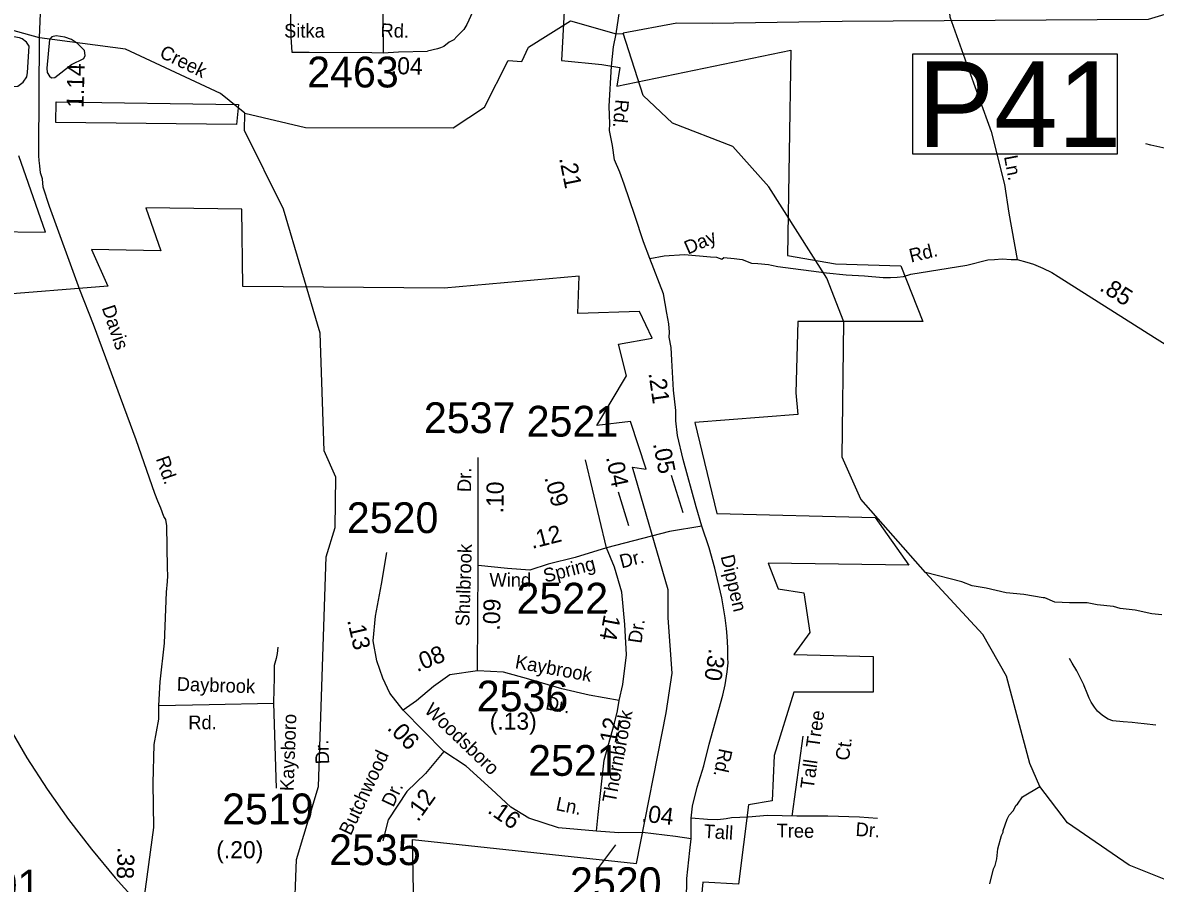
# Model space of a CAD drawing. Extents: x 1551653 to 1702041, y 811336 to 920032.
# Drawn here: x 1644240 to 1649671, y 880710 to 884840 of the extents above; entities that cross this region are included whole.
import ezdxf

# ---------------------------------------------------------------- set-up
doc = ezdxf.new("R2010")
doc.units = 0
for name, color, linetype in [('Old_Level_10', 7, 'Continuous'), ('Old_Level_11', 7, 'Continuous'), ('Old_Level_17', 7, 'Continuous'), ('Old_Level_21', 7, 'Continuous'), ('Old_Level_3', 7, 'Continuous'), ('Old_Level_31', 7, 'Continuous'), ('Old_Level_32', 7, 'Continuous'), ('Old_Level_35', 7, 'Continuous'), ('Old_Level_48', 7, 'Continuous'), ('Old_Level_49', 7, 'Continuous'), ('Old_Level_50', 7, 'Continuous'), ('Old_Level_59', 7, 'Continuous'), ('Old_Level_62', 7, 'Continuous'), ('Old_Level_8', 7, 'Continuous')]:
    doc.layers.add(name, color=color, linetype=linetype)

msp = doc.modelspace()

# ---------------------------------------------------------------- linework, layer by layer
at = {"layer": 'Old_Level_11'}
msp.add_line((1647002.201, 880785.75), (1647083.532, 880894.266), dxfattribs=at)
at = {"layer": 'Old_Level_17'}
for p, q in [((1647349.955, 882668.68), (1647405.844, 882488.465)), ((1647095.348, 882587.893), (1647145.028, 882426.322))]:
    msp.add_line(p, q, dxfattribs=at)
at = {"layer": 'Old_Level_3'}
msp.add_lwpolyline([(1644171.377, 881463.777), (1644260.624, 881311.439), (1644357.108, 881162.108), (1644460.197, 881016.248), (1644569.255, 880874.322), (1644683.65, 880736.795), (1644802.747, 880604.131), (1644925.913, 880476.794), (1645052.562, 880354.565), (1645182.431, 880235.016), (1645315.319, 880117.942), (1645451.013, 880003.415), (1645589.303, 879891.505), (1645729.976, 879782.283), (1645872.82, 879675.819), (1646017.625, 879572.183), (1646164.177, 879471.448), (1646312.266, 879373.682)], dxfattribs=at)
at = {"layer": 'Old_Level_31'}
for p, q in [((1644342.389, 884808.352), (1644342.389, 884808.352)), ((1647086.436, 884785.692), (1647086.436, 884785.692))]:
    msp.add_line(p, q, dxfattribs=at)
msp.add_lwpolyline([(1648508.246, 884689.832), (1649488.209, 884689.832), (1649488.209, 884208.321), (1648508.246, 884208.321), (1648508.246, 884689.832)], dxfattribs=at)
at = {"layer": 'Old_Level_32'}
for p, q in [((1646423.714, 882235.025), (1646423.714, 882753.395)), ((1647040.016, 882319.007), (1646938.746, 882741.811)), ((1646420.82, 881729.688), (1646423.714, 882235.025)), ((1646258.788, 881341.634), (1646064.928, 881541.453))]:
    msp.add_line(p, q, dxfattribs=at)
for points in [[(1645827.81, 886494.043), (1645794.457, 886478.147), (1645629.436, 886384.14), (1645590.287, 886354.188), (1645576.864, 886343.028), (1645551.61, 886304.658), (1645532.551, 886276.045), (1645521.433, 886244.252), (1645508.568, 886199.962), (1645499.908, 886005.049), (1645526.191, 884769.29), (1645530.956, 884697.756)], [(1646059.696, 886139.556), (1646034.274, 886115.113), (1646015.215, 886091.268), (1645991.391, 886056.297), (1645978.685, 886016.556), (1645967.445, 885976.791), (1645962.832, 885936.86), (1645967.567, 885884.617), (1645959.423, 885391.432), (1645962.484, 885157.898), (1645963.839, 885054.477), (1645968.049, 884733.277), (1645969.276, 884695.232)], [(1647086.436, 884785.692), (1647113.08, 884969.025), (1647132.679, 885047.785), (1647137.594, 885222.464), (1647141.486, 885247.008), (1647125.873, 885310.03), (1647120.318, 885341.963), (1647099.556, 885427.362), (1647086.331, 885475.659), (1647072.049, 885537.627), (1647043.644, 885610.281), (1647006.316, 885708.252), (1646982.925, 885794.726), (1646962.051, 885848.447)], [(1644892.236, 881562.362), (1644899.383, 881676.816), (1644920.824, 881862.803), (1644929.959, 882107.403), (1644934.978, 882157.331), (1644935.546, 882185.336), (1644934.319, 882223.38), (1644932.022, 882425.342), (1644926.632, 882455.47), (1644916.091, 882469.611), (1644901.883, 882509.357), (1644887.589, 882542.738), (1644873.295, 882580.89), (1644783.525, 882837.541), (1644580.271, 883391.392), (1644514.811, 883557.059), (1644367.979, 883957.279), (1644337.791, 884049.408), (1644335.409, 884089.943), (1644325.879, 884118.557), (1644321.994, 884152.737), (1644318.52, 884178.623), (1644316.968, 884200.666), (1644317.496, 884226.67), (1644320.713, 884766.907), (1644356.436, 885639.489)], [(1647246.727, 883707.284), (1647217.206, 883787.481), (1647175.034, 883914.107), (1647123.967, 884064.696), (1647103.713, 884122.615), (1647077.673, 884180.534), (1647068.991, 884250.036), (1647053.336, 884322.586), (1647055.987, 884354.551), (1647051.631, 884438.271), (1647063.729, 884630.716), (1647073.33, 884723.123), (1647086.436, 884785.692)], [(1645530.956, 884697.756), (1645613.546, 884697.756), (1645913.762, 884696.021), (1645969.276, 884695.232)], [(1645969.276, 884695.232), (1646041.751, 884698.794), (1646180.591, 884702.379)], [(1647246.727, 883707.284), (1647316.312, 883719.946), (1647413.309, 883726.278), (1647537.718, 883715.726), (1647567.239, 883713.615), (1647592.735, 883703.956), (1647601.416, 883712.643), (1647651.564, 883708.622), (1647689.519, 883702.291), (1647735.382, 883686.159), (1647765.853, 883684.136), (1647816.058, 883679.848), (1647831.325, 883676.204), (1647861.207, 883669.593), (1648094.849, 883639.621), (1648188.704, 883629.91), (1648277.3, 883624.956), (1648366.43, 883616.75), (1648400.439, 883616.258), (1648433.339, 883618.624), (1648462.86, 883620.735), (1648498.706, 883633.397), (1648766.503, 883675.606), (1648867.717, 883700.932), (1648900.172, 883703.69), (1648936.061, 883706.961), (1648980.517, 883703.222), (1649008.525, 883702.854), (1649054.52, 883690.142), (1649087.341, 883680.47), (1649132.162, 883660.809), (1649174.753, 883640.268), (1649204.392, 883621.656), (1649667.753, 883329.469), (1649875.367, 883199.52)], [(1647497.179, 882423.259), (1647469.094, 882516.415), (1647407.167, 882743.259), (1647380.029, 882858.794), (1647371.25, 882928.81), (1647371.223, 882978.067), (1647360.817, 883076.335), (1647352.58, 883220.337), (1647349.687, 883281.151), (1647340.702, 883329.782), (1647341.187, 883353.788), (1647338.113, 883394.092), (1647329.433, 883446.219), (1647312.073, 883538.889), (1647246.727, 883707.284)], [(1647497.179, 882423.259), (1647340.933, 882397.196), (1647040.016, 882319.007)], [(1647445.692, 880922.976), (1647444.942, 881022.127), (1647451.92, 881080.017), (1647474.031, 881171.935), (1647505.859, 881273.292), (1647531.9, 881377.545), (1647597.588, 881612.283), (1647608.408, 881662.092), (1647617.47, 881723.942), (1647622.165, 881767.873), (1647620.609, 881789.717), (1647621.426, 881839.73), (1647618.365, 881895.822), (1647615.094, 881931.911), (1647607.952, 881984.086), (1647591.907, 882079.697), (1647558.387, 882222.262), (1647531.9, 882319.007), (1647497.179, 882423.259)], [(1647040.016, 882319.007), (1646889.557, 882272.672), (1646759.352, 882240.816), (1646672.55, 882211.857), (1646565.492, 882220.545), (1646423.714, 882235.025)], [(1647099.755, 881586.999), (1647118.138, 881664.528), (1647135.499, 881806.428), (1647126.819, 881951.225), (1647112.352, 882107.604), (1647077.631, 882226.337), (1647040.016, 882319.007)], [(1646064.928, 881541.453), (1646001.272, 881621.669), (1645966.551, 881694.067), (1645937.617, 881778.049), (1645920.256, 881873.614), (1645931.829, 881992.347), (1645960.764, 882145.831), (1645986.804, 882296.419)], [(1646420.82, 881729.688), (1646287.723, 881709.417), (1646209.599, 881654.394), (1646128.583, 881584.892), (1646064.928, 881541.453)], [(1647099.755, 881586.999), (1646956.106, 881612.981), (1646825.901, 881642.811), (1646666.762, 881689.145), (1646545.238, 881723.026), (1646420.82, 881729.688)], [(1649673.223, 881468.198), (1649617.328, 881474.94), (1649587.787, 881478.743), (1649559.438, 881481.919), (1649517.463, 881484.376), (1649467.735, 881489.189), (1649444.7, 881498.064), (1649418.047, 881515.813), (1649394.248, 881536.111), (1649378.611, 881554.438), (1649362.893, 881578.572), (1649353.296, 881598.779), (1649343.585, 881622.991), (1649330.071, 881657.086), (1649327.515, 881662.636)], [(1644292.743, 879760.01), (1644340.886, 879846.034), (1644442.049, 879969.911), (1644514.484, 880062.841), (1644617.648, 880190.155), (1644746.996, 880399.11), (1644785.114, 880465.874), (1644799.053, 880508.335), (1644803.459, 880528.256), (1644818.468, 880577.943), (1644820.85, 880623.247), (1644868.411, 880978.174), (1644866.029, 881190.39), (1644870.794, 881376.376), (1644892.236, 881497.982), (1644892.236, 881562.362)], [(1644892.236, 881562.362), (1645134.435, 881567.475), (1645442.649, 881574.566), (1645455.048, 881166.808)], [(1646990.827, 880960.533), (1646999.508, 881040.459), (1647028.442, 881301.091), (1647077.631, 881477.743), (1647092.937, 881537.107), (1647099.755, 881586.999)], [(1646258.788, 881341.634), (1646171.985, 881237.381), (1646082.288, 881150.504), (1645992.592, 881014.395), (1645966.551, 880913.038)], [(1646990.827, 880960.533), (1646808.541, 880976.748), (1646666.762, 881023.083), (1646579.959, 881075.209), (1646487.369, 881162.087), (1646365.845, 881272.132), (1646258.788, 881341.634)], [(1647445.692, 880922.976), (1647369.882, 880934.325), (1647212.282, 880954.498), (1647097.884, 880951.844), (1646990.827, 880960.533)], [(1647424.843, 880209.333), (1647427.737, 880319.377), (1647421.949, 880517.456), (1647424.429, 880733.498), (1647438.753, 880867.084), (1647445.692, 880922.976)]]:
    msp.add_lwpolyline(points, dxfattribs=at)
at = {"layer": 'Old_Level_35'}
msp.add_line((1647928.948, 881031.838), (1647982.527, 881415.177), dxfattribs=at)
for points in [[(1648676.898, 885484.239), (1648662.214, 885128.558), (1648685, 884867.949), (1648766.381, 884643.173), (1648884.175, 884316.864), (1648948.483, 884062.411), (1648968.014, 883925.59), (1649008.525, 883702.854)], [(1646495.603, 885106.549), (1646370.044, 884829.974), (1646355.162, 884806.663), (1646321.947, 884772.322), (1646307.653, 884756.427), (1646285.417, 884745.299), (1646259.969, 884725.373), (1646242.837, 884719.316), (1646229.827, 884713.506), (1646180.591, 884702.379)], [(1649836.061, 884210.66), (1649648.785, 884251.49), (1649624.9, 884257.779)], [(1645464.269, 881842.187), (1645459.659, 881812.466), (1645455.371, 881788.539), (1645446.68, 881754.694), (1645445.617, 881692.683), (1645444.761, 881640.668), (1645442.649, 881574.566)], [(1649327.515, 881662.636), (1649314.162, 881691.626), (1649295.124, 881729.635), (1649271.649, 881765.934), (1649259.891, 881787.984)], [(1648339.187, 881021.067), (1648253.253, 881026.618), (1648101.462, 881031.306), (1648037.449, 881032.408), (1647951.39, 881031.956), (1647811.567, 881034.6), (1647719.382, 881028.071), (1647639.445, 881023.494), (1647613.359, 881020.023), (1647573.231, 881014.836), (1647523.418, 881015.65), (1647444.942, 881022.127)]]:
    msp.add_lwpolyline(points, dxfattribs=at)
at = {"layer": 'Old_Level_48'}
msp.add_line((1648318.493, 881798.964), (1648318.493, 881627.813), dxfattribs=at)
for points in [[(1646852.838, 885192.256), (1646822.937, 884658.477), (1647017.295, 884638.523), (1647104.092, 884623.931), (1647089.607, 884534.032), (1647923.952, 884708.029), (1647906.569, 883722.043), (1648137.932, 883681.627), (1648451.538, 883672.119), (1648556.073, 883405.884), (1647957.371, 883405.884), (1647947.868, 883063.581), (1647957.371, 882958.989), (1647463.203, 882920.955), (1647567.739, 882483.569), (1648327.996, 882464.553), (1648489.551, 882236.351), (1647814.822, 882245.859), (1647862.339, 882122.25), (1647985.88, 882103.233), (1648014.39, 881913.065), (1647938.364, 881808.473), (1648318.493, 881798.964)], [(1645265.929, 884351.335), (1644399.141, 884361.142), (1644401.146, 884460.288)], [(1644401.146, 884460.288), (1645274.62, 884447.034), (1645265.929, 884351.335)], [(1644081.044, 883838.042), (1644350.034, 883834.311), (1644221.752, 884199.788)], [(1646118.498, 880425.001), (1646108.995, 880919.437), (1647182.859, 880805.336), (1647325.407, 881527.975), (1647353.916, 881718.143), (1647334.91, 881984.378), (1647334.91, 882117.496), (1647163.852, 882707.016), (1647230.375, 882697.508), (1647154.349, 882925.709), (1646992.794, 882906.693), (1647135.342, 883144.402), (1647097.33, 883296.537), (1647258.884, 883325.062), (1647197.114, 883453.426), (1646902.514, 883443.918), (1646907.731, 883623.265), (1646261.058, 883565.445), (1645296.347, 883574.145), (1645290.553, 883945.341), (1644829.926, 883951.14), (1644902.351, 883745.243), (1644570.517, 883750.718), (1644648.689, 883575.756), (1644088.286, 883530.646)], [(1648318.493, 881627.813), (1647938.364, 881627.813), (1647843.332, 881323.545), (1647833.829, 881104.852), (1647719.79, 881085.834), (1647672.274, 880705.499), (1647501.216, 880715.007), (1647463.203, 880315.655)]]:
    msp.add_lwpolyline(points, dxfattribs=at)
at = {"layer": 'Old_Level_49'}
msp.add_line((1648318.493, 881798.964), (1648318.493, 881627.813), dxfattribs=at)
for points in [[(1646852.838, 885192.256), (1646822.937, 884658.477), (1647017.295, 884638.523), (1647104.092, 884623.931), (1647089.607, 884534.032), (1647923.952, 884708.029), (1647906.569, 883722.043), (1648137.932, 883681.627), (1648451.538, 883672.119), (1648556.073, 883405.884), (1647957.371, 883405.884), (1647947.868, 883063.581), (1647957.371, 882958.989), (1647463.203, 882920.955), (1647567.739, 882483.569), (1648327.996, 882464.553), (1648489.551, 882236.351), (1647814.822, 882245.859), (1647862.339, 882122.25), (1647985.88, 882103.233), (1648014.39, 881913.065), (1647938.364, 881808.473), (1648318.493, 881798.964)], [(1645265.929, 884351.335), (1644399.141, 884361.142), (1644401.146, 884460.288)], [(1644401.146, 884460.288), (1645274.62, 884447.034), (1645265.929, 884351.335)], [(1644081.044, 883838.042), (1644350.034, 883834.311), (1644221.752, 884199.788)], [(1646118.498, 880425.001), (1646108.995, 880919.437), (1647182.859, 880805.336), (1647325.407, 881527.975), (1647353.916, 881718.143), (1647334.91, 881984.378), (1647334.91, 882117.496), (1647163.852, 882707.016), (1647230.375, 882697.508), (1647154.349, 882925.709), (1646992.794, 882906.693), (1647135.342, 883144.402), (1647097.33, 883296.537), (1647258.884, 883325.062), (1647197.114, 883453.426), (1646902.514, 883443.918), (1646907.731, 883623.265), (1646261.058, 883565.445), (1645296.347, 883574.145), (1645290.553, 883945.341), (1644829.926, 883951.14), (1644902.351, 883745.243), (1644570.517, 883750.718), (1644648.689, 883575.756), (1644088.286, 883530.646)], [(1648318.493, 881627.813), (1647938.364, 881627.813), (1647843.332, 881323.545), (1647833.829, 881104.852), (1647719.79, 881085.834), (1647672.274, 880705.499), (1647501.216, 880715.007), (1647463.203, 880315.655)]]:
    msp.add_lwpolyline(points, dxfattribs=at)
at = {"layer": 'Old_Level_50'}
for p, q in [((1644333.701, 884766.907), (1644333.701, 884766.907)), ((1647086.436, 884785.692), (1647086.436, 884785.692)), ((1648067.059, 883655.789), (1648067.059, 883655.789))]:
    msp.add_line(p, q, dxfattribs=at)
at = {"layer": 'Old_Level_59'}
for points in [[(1652738.621, 885052.411), (1652608.141, 885168.834), (1651887.178, 885511.783), (1651463.13, 885592.676), (1651154.117, 885569.403), (1650433.154, 885262.338), (1650156.128, 885074.305), (1649904.119, 884934.972), (1649637.142, 884855.104), (1648169.174, 884845.569), (1647545.438, 884835.104), (1647377.315, 884837.775), (1647119.794, 884788.363)], [(1645305.109, 884404.912), (1645189.049, 884499.134), (1644733.116, 884711.978), (1644320.713, 884766.907), (1644142.132, 884815.653)], [(1645305.109, 884404.912), (1645596.078, 884336.527), (1646304.123, 884335.297), (1646455.143, 884434.03), (1646568.724, 884657.489), (1646632.771, 884653.482), (1646666.129, 884721.591), (1646866.275, 884848.459), (1647086.436, 884785.692), (1647116.088, 884786.708)], [(1649721.11, 880727.098), (1649546.099, 880796.303), (1649249.183, 880999.305), (1649117.964, 881174.635), (1649069.147, 881285.25), (1648957.086, 881704.376), (1648843.18, 881903.687), (1648568.765, 882201.232), (1648259.089, 882552.472), (1648169.071, 882754.448), (1648177.171, 883404.258), (1648096.073, 883612.694), (1647818.125, 884051.71), (1647645.163, 884245.587), (1647355.117, 884356.623), (1647215.066, 884490.727), (1647119.794, 884788.363)], [(1646193.222, 879561.393), (1646172.069, 879584.65), (1645985.062, 879952.821), (1645837.116, 880165.871), (1645541.124, 880526.455), (1645553.119, 880824.908), (1645658.106, 881174.009), (1645696.041, 882276.267), (1645739.102, 882416.522), (1645742.075, 882659.406), (1645685.07, 882785.308), (1645667.128, 883350.227), (1645491.091, 883944.775), (1645304.084, 884322.789), (1645305.109, 884404.912)]]:
    msp.add_lwpolyline(points, dxfattribs=at)
at = {"layer": 'Old_Level_62'}
for points in [[(1644116.422, 884613.04), (1644154.049, 884544.04), (1644165.839, 884532.66), (1644216.18, 884534.71), (1644241.606, 884554.6), (1644259.446, 884580.232), (1644263.957, 884600.532), (1644270.519, 884726.331), (1644258.215, 884745.401), (1644238.12, 884762.523), (1644224.894, 884766.932), (1644143.489, 884780.67)], [(1644502.843, 884739.455), (1644474.443, 884758.73), (1644442.455, 884770.418), (1644401.239, 884775.852), (1644380.221, 884771.956), (1644368.123, 884758.832), (1644356.538, 884621.242), (1644357.563, 884599.507), (1644368.533, 884582.59), (1644378.273, 884575.413), (1644394.37, 884576.541), (1644474.238, 884639.082), (1644532.575, 884666.969), (1644539.137, 884682.245), (1644535.958, 884706.134), (1644502.843, 884739.455)], [(1649702.143, 881997.703), (1649654.264, 882002.522), (1649574.498, 882019.849), (1649502.73, 882029.076), (1649470.844, 882037.586), (1649391.972, 882046.743), (1649343.549, 882055.831), (1649258.807, 882055.831), (1649189.197, 882058.86), (1649141.056, 882080.021), (1649133.059, 882080.124), (1649040.899, 882095.21), (1648956.157, 882104.298), (1648859.309, 882125.502), (1648792.726, 882137.619), (1648742.595, 882157.115), (1648568.765, 882201.232)], [(1648877.526, 880707.823), (1648894.648, 880779.489), (1648902.953, 880795.38), (1648911.462, 880827.266), (1648916.179, 880875.146), (1648933.198, 880938.814), (1648941.502, 880954.706), (1648941.605, 880962.703), (1648960.572, 881018.375), (1648970.825, 881036.214), (1648989.177, 881057.847), (1649003.633, 881085.632), (1649009.682, 881089.528), (1649034.186, 881125.104), (1649117.964, 881174.635)]]:
    msp.add_lwpolyline(points, dxfattribs=at)

# ---------------------------------------------------------------- texts
at = {"layer": 'Old_Level_10'}
for s, rotation, p in [('Ln.', 280.854683, (1648944.874, 884197.129)), ('Tree', 82.043303, (1648059.835, 881356.424)), ('Ct.', 82.043303, (1648201.343, 881295.701)), ('Tall', 82.043303, (1648032.72, 881159.216)), ('Tree', 359.013403, (1647854.538, 880930.78)), ('Dr.', 356.303975, (1648232.253, 880937.366)), ('Tall', 356.217706, (1647503.592, 880928.245))]:
    msp.add_text(s, height=65.6167, rotation=rotation, dxfattribs=at).set_placement(p)
at = {"layer": 'Old_Level_11'}
for s, height, rotation, p in [('Sitka', 65.6167, 0.130342, (1645493.583, 884767.731)), ('Rd.', 65.6167, 358.346697, (1645955.128, 884770.566)), ('Rd.', 65.6167, 264.795314, (1647082.325, 884473.164)), ('Day', 65.6167, 23.755911, (1647430.001, 883725.638)), ('Rd.', 65.6167, 13.585392, (1648499.406, 883687.908)), ('Davis', 65.6167, 288.851267, (1644618.398, 883471.435)), ('Rd.', 65.6167, 289.217589, (1644877.732, 882747.055)), ('Dr.', 65.6167, 89.477964, (1646390.071, 882587.02)), ('Shulbrook', 65.6167, 88.082953, (1646381.238, 881941.985)), ('Spring', 65.6166, 14.367167, (1646745.84, 882152.316)), ('Dr.', 65.6167, 14.363244, (1647111.714, 882220.548)), ('Dippen', 65.6167, 283.231186, (1647586.356, 882278.53)), ('Wind', 65.6167, 0.067247, (1646478.405, 882132.484)), ('Dr.', 65.6167, 81.840378, (1647206.965, 881858.55)), ('Kaybrook', 65.6167, 349.716572, (1646597.695, 881742.562)), ('Daybrook', 65.6167, 358.127308, (1644978.111, 881634.005)), ('Dr.', 65.6167, 349.716572, (1646743.87, 881545.29)), ('Woodsboro', 65.6167, 316.225861, (1646162.32, 881534.755)), ('Thornbrook', 65.6167, 79.499222, (1647082.966, 881092.608)), ('Rd.', 65.6166, 359.981744, (1645034.172, 881449.055)), ('Kaysboro', 65.6167, 87.85185, (1645538.992, 881151.221)), ('Dr.', 65.6167, 92.479478, (1645710.278, 881282.54)), ('Butchwood', 65.6167, 64.843875, (1645813.138, 880935.471)), ('Rd.', 65.6167, 258.024447, (1647580.253, 881360.802)), ('Dr.', 65.6167, 64.843875, (1646016.866, 881071.751)), ('Ln.', 65.6167, 348.422772, (1646793.236, 881061.676))]:
    msp.add_text(s, height=height, rotation=rotation, dxfattribs=at).set_placement(p)
at = {"layer": 'Old_Level_17'}
for s, rotation, p in [('1.14', 88.543683, (1644531.937, 884430.153)), ('.04', 358.346697, (1646004.488, 884593.254)), ('.21', 281.482928, (1646811.746, 884188.444)), ('.85', 327.765231, (1649399.075, 883557.5)), ('.21', 278.338719, (1647240.346, 883157.375)), ('.05', 281.258083, (1647262.071, 882818.794)), ('.04', 281.258083, (1647036.521, 882754.302)), ('.10', 89.477964, (1646545.203, 882484.794)), ('.09', 285.177967, (1646740.86, 882656.482)), ('.12', 14.367167, (1646682.809, 882314.147)), ('.09', 88.082953, (1646527.374, 881921.764)), ('.14', 259.380836, (1647033.44, 882032.717)), ('.13', 282.928053, (1645795.432, 881971.889)), ('.08', 21.374769, (1646130.978, 881722.874)), ('.30', 261.123886, (1647531.424, 881838.891)), ('(.13)', 359.913358, (1646479.355, 881447.451)), ('.12', 79.686642, (1647080.457, 881347.469)), ('.06', 314.533119, (1645984.082, 881451.566)), ('.12', 54.531186, (1646135.577, 881001.281)), ('.16', 325.265089, (1646464.679, 881051.677)), ('.04', 352.799503, (1647204.934, 881007.346)), ('(.20)', 359.981744, (1645168.297, 880829.956)), ('.38', 268.014264, (1644695.523, 880884.075))]:
    msp.add_text(s, height=82.0208, rotation=rotation, dxfattribs=at).set_placement(p)
at = {"layer": 'Old_Level_21'}
msp.add_text('Creek', height=65.6167, rotation=333.741789, dxfattribs=at).set_placement((1644891.342, 884676.145))
at = {"layer": 'Old_Level_31'}
msp.add_text('P41', height=410.1042, dxfattribs=at).set_placement((1648531.922, 884243.382))
at = {"layer": 'Old_Level_8'}
for s, p in [('2463', (1645604.048, 884528.658)), ('2537', (1646163.889, 882870.156)), ('2521', (1646656.511, 882853.258)), ('2520', (1645794.187, 882390.366)), ('2522', (1646607.976, 882004.096)), ('2536', (1646417.106, 881534.625)), ('2521', (1646663.681, 881225.682)), ('2519', (1645196.381, 880993.147)), ('2535', (1645709.339, 880797.256)), ('2301', (1643885.788, 880627.317)), ('2520', (1646864.249, 880638.972))]:
    msp.add_text(s, height=147.6375, dxfattribs=at).set_placement(p)

doc.saveas('drawing.dxf')
